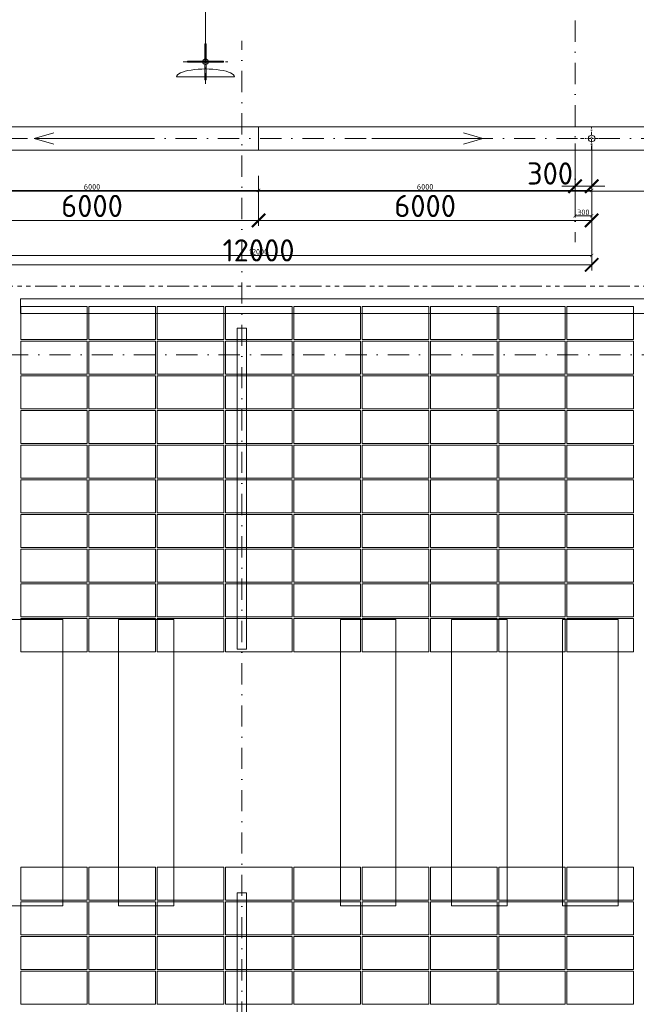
# Model space of a CAD drawing. Header units: millimetres. Extents: x -15830 to 4680139, y -28864 to 2281735.
# Tile 391 of 577: x 221926 to 233033, y 255986 to 273724. Entities that reach past the tile are written whole.
import ezdxf

# ---------------------------------------------------------------- set-up
doc = ezdxf.new("R2010")
doc.units = ezdxf.units.MM
for name, pattern in [('CENTERX2', [101.6, 63.5, -12.7, 12.7, -12.7]), ('DASHDOT', [25.4, 12.7, -6.35, 0, -6.35]), ('PHANTOM2', [31.75, 15.875, -3.175, 3.175, -3.175, 3.175, -3.175])]:
    doc.linetypes.add(name, pattern=pattern)
for name, color, linetype, lineweight in [('A99_FVE', 30, 'Continuous', 5), ('A99_N_koty-200', 5, 'Continuous', 5), ('A99_N_koty-200 @ 200', 5, 'Continuous', 5), ('A99_N_koty-200 @ 50', 5, 'Continuous', 5), ('A99_N_koty-vysk', 160, 'Continuous', 5), ('A99_N_znaceni 200', 5, 'Continuous', 5), ('A99_S_kce-demolice', 30, 'Continuous', 20), ('A99_S_kce-pohl', 7, 'Continuous', 5), ('A99_S_osy', 1, 'CENTERX2', 5)]:
    doc.layers.add(name, color=color, linetype=linetype, lineweight=lineweight)
doc.styles.add('A99_kota', font='isocpeur.ttf', dxfattribs={"height": 2})
doc.dimstyles.new('A99_kota_200 new', dxfattribs={"dimscale": 200, "dimtxt": 2, "dimasz": 1.2, "dimexe": 0.5, "dimexo": 1.5, "dimgap": 0.3, "dimtad": 1, "dimdec": 0, "dimzin": 3, "dimdsep": 46, "dimtxsty": 'A99_kota', "dimblk": 'ARCHTICK', "dimcen": 2.5, "dimazin": 2, "dimtfac": 0.75, "dimtdec": 0, "dimtmove": 2, "dimatfit": 0, "dimfxl": 0, "dimtolj": 1, "dimtzin": 0, "dimlwd": 5, "dimlwe": 5, "dimarcsym": 0})

# ---------------------------------------------------------------- blocks, each defined once
blk = doc.blocks.new('_ArchTick')
at = {"color": 0, "linetype": 'ByBlock', "const_width": 0.15}
blk.add_lwpolyline([(-0.5, -0.5), (0.5, 0.5)], dxfattribs=at)
blk = doc.blocks.new('*D542')
at = {"layer": 'A99_N_koty-200', "color": 0, "linetype": 'Continuous', "lineweight": 5, "transparency": 16777216}
for p, q in [((231929, 271493), (231929, 270623)), ((232229, 271493), (232229, 270623)), ((231929, 270723), (231689, 270723)), ((231929, 270723), (232229, 270723)), ((232229, 270723), (232469, 270723))]:
    blk.add_line(p, q, dxfattribs=at)
at = {"layer": 'Defpoints', "color": 0, "linetype": 'Continuous', "transparency": 16777216}
for p in [(231929, 271793), (232229, 271793), (232229, 270723)]:
    blk.add_point(p, dxfattribs=at)
at = {"layer": 'A99_N_koty-200', "color": 0, "linetype": 'Continuous', "lineweight": 5, "transparency": 16777216, "xscale": 240, "yscale": 240, "zscale": 240}
blk.add_blockref('_ArchTick', (231929, 270723), dxfattribs=at)
at = {"layer": 'A99_N_koty-200', "color": 0, "linetype": 'Continuous', "lineweight": 5, "transparency": 16777216, "xscale": 240, "yscale": 240, "zscale": 240, "rotation": 180}
blk.add_blockref('_ArchTick', (232229, 270723), dxfattribs=at)
at = {"layer": 'A99_N_koty-200', "color": 0, "linetype": 'Continuous', "transparency": 16777216, "insert": (231479, 270953), "char_height": 400, "attachment_point": 5, "style": 'A99_kota'}
blk.add_mtext('\\A1;300', dxfattribs=at)
blk = doc.blocks.new('*D543')
at = {"layer": 'A99_N_koty-200', "color": 0, "linetype": 'Continuous', "lineweight": 5, "transparency": 16777216}
for p, q in [((231929, 270388), (231929, 270163)), ((232229, 270388), (232229, 270163)), ((231929, 270188), (232229, 270188))]:
    blk.add_line(p, q, dxfattribs=at)
at = {"layer": 'Defpoints', "color": 0, "linetype": 'Continuous', "transparency": 16777216}
for p in [(231929, 271793), (232229, 271793), (232229, 270188)]:
    blk.add_point(p, dxfattribs=at)
at = {"layer": 'A99_N_koty-200', "color": 0, "linetype": 'Continuous', "lineweight": 5, "transparency": 16777216, "xscale": 60, "yscale": 60, "zscale": 60, "rotation": 180}
blk.add_blockref('_ArchTick', (231929, 270188), dxfattribs=at)
at = {"layer": 'A99_N_koty-200', "color": 0, "linetype": 'Continuous', "lineweight": 5, "transparency": 16777216, "xscale": 60, "yscale": 60, "zscale": 60}
blk.add_blockref('_ArchTick', (232229, 270188), dxfattribs=at)
at = {"layer": 'A99_N_koty-200', "color": 0, "linetype": 'Continuous', "transparency": 16777216, "insert": (232079, 270253), "char_height": 100, "attachment_point": 5, "style": 'A99_kota'}
blk.add_mtext('\\A1;300', dxfattribs=at)
blk = doc.blocks.new('*D546')
at = {"layer": 'A99_N_koty-200', "color": 0, "linetype": 'Continuous', "lineweight": 5, "transparency": 16777216}
for p, q in [((220229, 270108), (220229, 269208)), ((232229, 270108), (232229, 269208)), ((220229, 269308), (232229, 269308))]:
    blk.add_line(p, q, dxfattribs=at)
at = {"layer": 'Defpoints', "color": 0, "linetype": 'Continuous', "transparency": 16777216}
for p in [(220229, 271583), (232229, 271583), (232229, 269308)]:
    blk.add_point(p, dxfattribs=at)
at = {"layer": 'A99_N_koty-200', "color": 0, "linetype": 'Continuous', "lineweight": 5, "transparency": 16777216, "xscale": 240, "yscale": 240, "zscale": 240, "rotation": 180}
blk.add_blockref('_ArchTick', (220229, 269308), dxfattribs=at)
at = {"layer": 'A99_N_koty-200', "color": 0, "linetype": 'Continuous', "lineweight": 5, "transparency": 16777216, "xscale": 240, "yscale": 240, "zscale": 240}
blk.add_blockref('_ArchTick', (232229, 269308), dxfattribs=at)
at = {"layer": 'A99_N_koty-200', "color": 0, "linetype": 'Continuous', "transparency": 16777216, "insert": (226229, 269568), "char_height": 400, "attachment_point": 5, "style": 'A99_kota'}
blk.add_mtext('\\A1;12000', dxfattribs=at)
blk = doc.blocks.new('*D547')
at = {"layer": 'A99_N_koty-200', "color": 0, "linetype": 'Continuous', "lineweight": 5, "transparency": 16777216}
for p, q in [((220229, 269678), (220229, 269453)), ((232229, 269678), (232229, 269453)), ((220229, 269478), (232229, 269478))]:
    blk.add_line(p, q, dxfattribs=at)
at = {"layer": 'Defpoints', "color": 0, "linetype": 'Continuous', "transparency": 16777216}
for p in [(220229, 271583), (232229, 271583), (232229, 269478)]:
    blk.add_point(p, dxfattribs=at)
at = {"layer": 'A99_N_koty-200', "color": 0, "linetype": 'Continuous', "lineweight": 5, "transparency": 16777216, "xscale": 60, "yscale": 60, "zscale": 60, "rotation": 180}
blk.add_blockref('_ArchTick', (220229, 269478), dxfattribs=at)
at = {"layer": 'A99_N_koty-200', "color": 0, "linetype": 'Continuous', "lineweight": 5, "transparency": 16777216, "xscale": 60, "yscale": 60, "zscale": 60}
blk.add_blockref('_ArchTick', (232229, 269478), dxfattribs=at)
at = {"layer": 'A99_N_koty-200', "color": 0, "linetype": 'Continuous', "transparency": 16777216, "insert": (226229, 269543), "char_height": 100, "attachment_point": 5, "style": 'A99_kota'}
blk.add_mtext('\\A1;12000', dxfattribs=at)
blk = doc.blocks.new('*D548')
at = {"layer": 'A99_N_koty-200', "color": 0, "linetype": 'Continuous', "lineweight": 5, "transparency": 16777216}
for p, q in [((226229, 270908), (226229, 270008)), ((220229, 270673), (220229, 270008)), ((220229, 270108), (226229, 270108))]:
    blk.add_line(p, q, dxfattribs=at)
at = {"layer": 'Defpoints', "color": 0, "linetype": 'Continuous', "transparency": 16777216}
for p in [(226229, 271603), (220229, 270973), (226229, 270108)]:
    blk.add_point(p, dxfattribs=at)
at = {"layer": 'A99_N_koty-200', "color": 0, "linetype": 'Continuous', "lineweight": 5, "transparency": 16777216, "xscale": 240, "yscale": 240, "zscale": 240, "rotation": 180}
blk.add_blockref('_ArchTick', (220229, 270108), dxfattribs=at)
at = {"layer": 'A99_N_koty-200', "color": 0, "linetype": 'Continuous', "lineweight": 5, "transparency": 16777216, "xscale": 240, "yscale": 240, "zscale": 240}
blk.add_blockref('_ArchTick', (226229, 270108), dxfattribs=at)
at = {"layer": 'A99_N_koty-200', "color": 0, "linetype": 'Continuous', "transparency": 16777216, "insert": (223229, 270368), "char_height": 400, "attachment_point": 5, "style": 'A99_kota'}
blk.add_mtext('\\A1;6000', dxfattribs=at)
blk = doc.blocks.new('*D549')
at = {"layer": 'A99_N_koty-200', "color": 0, "linetype": 'Continuous', "lineweight": 5, "transparency": 16777216}
for p, q in [((220229, 270848), (220229, 270623)), ((226229, 270848), (226229, 270623)), ((220229, 270648), (226229, 270648))]:
    blk.add_line(p, q, dxfattribs=at)
at = {"layer": 'Defpoints', "color": 0, "linetype": 'Continuous', "transparency": 16777216}
for p in [(226229, 271603), (220229, 270973), (226229, 270648)]:
    blk.add_point(p, dxfattribs=at)
at = {"layer": 'A99_N_koty-200', "color": 0, "linetype": 'Continuous', "lineweight": 5, "transparency": 16777216, "xscale": 60, "yscale": 60, "zscale": 60, "rotation": 180}
blk.add_blockref('_ArchTick', (220229, 270648), dxfattribs=at)
at = {"layer": 'A99_N_koty-200', "color": 0, "linetype": 'Continuous', "lineweight": 5, "transparency": 16777216, "xscale": 60, "yscale": 60, "zscale": 60}
blk.add_blockref('_ArchTick', (226229, 270648), dxfattribs=at)
at = {"layer": 'A99_N_koty-200', "color": 0, "linetype": 'Continuous', "transparency": 16777216, "insert": (223229, 270713), "char_height": 100, "attachment_point": 5, "style": 'A99_kota'}
blk.add_mtext('\\A1;6000', dxfattribs=at)
blk = doc.blocks.new('*D550')
at = {"layer": 'A99_N_koty-200', "color": 0, "linetype": 'Continuous', "lineweight": 5, "transparency": 16777216}
for p, q in [((226229, 270908), (226229, 270008)), ((232229, 270673), (232229, 270008)), ((232229, 270108), (226229, 270108))]:
    blk.add_line(p, q, dxfattribs=at)
at = {"layer": 'Defpoints', "color": 0, "linetype": 'Continuous', "transparency": 16777216}
for p in [(226229, 271603), (232229, 270973), (226229, 270108)]:
    blk.add_point(p, dxfattribs=at)
at = {"layer": 'A99_N_koty-200', "color": 0, "linetype": 'Continuous', "lineweight": 5, "transparency": 16777216, "xscale": 240, "yscale": 240, "zscale": 240, "rotation": 180}
blk.add_blockref('_ArchTick', (226229, 270108), dxfattribs=at)
at = {"layer": 'A99_N_koty-200', "color": 0, "linetype": 'Continuous', "lineweight": 5, "transparency": 16777216, "xscale": 240, "yscale": 240, "zscale": 240}
blk.add_blockref('_ArchTick', (232229, 270108), dxfattribs=at)
at = {"layer": 'A99_N_koty-200', "color": 0, "linetype": 'Continuous', "transparency": 16777216, "insert": (229229, 270368), "char_height": 400, "attachment_point": 5, "style": 'A99_kota'}
blk.add_mtext('\\A1;6000', dxfattribs=at)
blk = doc.blocks.new('*D551')
at = {"layer": 'A99_N_koty-200', "color": 0, "linetype": 'Continuous', "lineweight": 5, "transparency": 16777216}
for p, q in [((226229, 270848), (226229, 270623)), ((232229, 270848), (232229, 270623)), ((232229, 270648), (226229, 270648))]:
    blk.add_line(p, q, dxfattribs=at)
at = {"layer": 'Defpoints', "color": 0, "linetype": 'Continuous', "transparency": 16777216}
for p in [(226229, 271603), (232229, 270973), (226229, 270648)]:
    blk.add_point(p, dxfattribs=at)
at = {"layer": 'A99_N_koty-200', "color": 0, "linetype": 'Continuous', "lineweight": 5, "transparency": 16777216, "xscale": 60, "yscale": 60, "zscale": 60, "rotation": 180}
blk.add_blockref('_ArchTick', (226229, 270648), dxfattribs=at)
at = {"layer": 'A99_N_koty-200', "color": 0, "linetype": 'Continuous', "lineweight": 5, "transparency": 16777216, "xscale": 60, "yscale": 60, "zscale": 60}
blk.add_blockref('_ArchTick', (232229, 270648), dxfattribs=at)
at = {"layer": 'A99_N_koty-200', "color": 0, "linetype": 'Continuous', "transparency": 16777216, "insert": (229229, 270713), "char_height": 100, "attachment_point": 5, "style": 'A99_kota'}
blk.add_mtext('\\A1;6000', dxfattribs=at)
blk = doc.blocks.new('*U890')
at = {"layer": 'A99_N_koty-200 @ 200', "linetype": 'Continuous'}
dim = blk.add_linear_dim(base=(232229, 270723.3), p1=(231929, 271793.3), p2=(232229, 271793.3), dimstyle='A99_kota_200 new', override={"dimscale": 200, "dimtix": 1, "dimtofl": 1, "dimtmove": 2, "dimatfit": 0}, dxfattribs=at)
dim.commit()
dim.dimension.update_dxf_attribs({"geometry": '*D542', "text_midpoint": (231479, 270953.3), "dimtype": 128})
at = {"layer": 'A99_N_koty-200 @ 50', "linetype": 'Continuous'}
dim = blk.add_linear_dim(base=(232229, 270188.3), p1=(231929, 271793.3), p2=(232229, 271793.3), dimstyle='A99_kota_200 new', override={"dimscale": 50, "dimtix": 1, "dimtofl": 1, "dimtmove": 2, "dimatfit": 0}, dxfattribs=at)
dim.commit()
dim.dimension.update_dxf_attribs({"geometry": '*D543', "text_midpoint": (232079, 270253.3)})
blk = doc.blocks.new('*U892')
at = {"layer": 'A99_N_koty-200 @ 200', "linetype": 'Continuous'}
dim = blk.add_linear_dim(base=(232229, 269308.3), p1=(220229, 271583.3), p2=(232229, 271583.3), dimstyle='A99_kota_200 new', override={"dimscale": 200, "dimtix": 1, "dimtofl": 1, "dimtmove": 2, "dimatfit": 0}, dxfattribs=at)
dim.commit()
dim.dimension.update_dxf_attribs({"geometry": '*D546', "text_midpoint": (226229, 269568.3)})
at = {"layer": 'A99_N_koty-200 @ 50', "linetype": 'Continuous'}
dim = blk.add_linear_dim(base=(232229, 269478.3), p1=(220229, 271583.3), p2=(232229, 271583.3), dimstyle='A99_kota_200 new', override={"dimscale": 50, "dimtix": 1, "dimtofl": 1, "dimtmove": 2, "dimatfit": 0}, dxfattribs=at)
dim.commit()
dim.dimension.update_dxf_attribs({"geometry": '*D547', "text_midpoint": (226229, 269543.3)})
blk = doc.blocks.new('*U893')
at = {"layer": 'A99_N_koty-200 @ 200', "linetype": 'Continuous'}
dim = blk.add_linear_dim(base=(226229, 270108.3), p1=(220229, 270973.3), p2=(226229, 271602.9), dimstyle='A99_kota_200 new', override={"dimscale": 200, "dimtix": 1, "dimtofl": 1, "dimtmove": 2, "dimatfit": 0}, dxfattribs=at)
dim.commit()
dim.dimension.update_dxf_attribs({"geometry": '*D548', "text_midpoint": (223229, 270368.3)})
at = {"layer": 'A99_N_koty-200 @ 50', "linetype": 'Continuous'}
dim = blk.add_linear_dim(base=(226229, 270648.3), p1=(220229, 270973.3), p2=(226229, 271602.9), dimstyle='A99_kota_200 new', override={"dimscale": 50, "dimtix": 1, "dimtofl": 1, "dimtmove": 2, "dimatfit": 0}, dxfattribs=at)
dim.commit()
dim.dimension.update_dxf_attribs({"geometry": '*D549', "text_midpoint": (223229, 270713.3)})
blk = doc.blocks.new('*U894')
at = {"layer": 'A99_N_koty-200 @ 200', "linetype": 'Continuous'}
dim = blk.add_linear_dim(base=(226229, 270108.3), p1=(232229, 270973.3), p2=(226229, 271602.9), angle=180, dimstyle='A99_kota_200 new', override={"dimscale": 200, "dimtix": 1, "dimtofl": 1, "dimtmove": 2, "dimatfit": 0}, dxfattribs=at)
dim.commit()
dim.dimension.update_dxf_attribs({"geometry": '*D550', "text_midpoint": (229229, 270368.3)})
at = {"layer": 'A99_N_koty-200 @ 50', "linetype": 'Continuous'}
dim = blk.add_linear_dim(base=(226229, 270648.3), p1=(232229, 270973.3), p2=(226229, 271602.9), angle=180, dimstyle='A99_kota_200 new', override={"dimscale": 50, "dimtix": 1, "dimtofl": 1, "dimtmove": 2, "dimatfit": 0}, dxfattribs=at)
dim.commit()
dim.dimension.update_dxf_attribs({"geometry": '*D551', "text_midpoint": (229229, 270713.3)})

msp = doc.modelspace()

# ---------------------------------------------------------------- linework, layer by layer
at = {"layer": 'A99_FVE', "lineweight": 5, "ltscale": 2}
for points in [[(221943.95, 268558.252), (221943.95, 267963.252), (223143.95, 267963.252), (223143.95, 268558.252)], [(223173.95, 268558.252), (223173.95, 267963.252), (224373.95, 267963.252), (224373.95, 268558.252)], [(224403.95, 268558.252), (224403.95, 267963.252), (225603.95, 267963.252), (225603.95, 268558.252)], [(225633.95, 268558.252), (225633.95, 267963.252), (226833.95, 267963.252), (226833.95, 268558.252)], [(228063.95, 268558.252), (228063.95, 267963.252), (226863.95, 267963.252), (226863.95, 268558.252)], [(229293.95, 268558.252), (229293.95, 267963.252), (228093.95, 267963.252), (228093.95, 268558.252)], [(230523.95, 268558.252), (230523.95, 267963.252), (229323.95, 267963.252), (229323.95, 268558.252)], [(231753.95, 268558.252), (231753.95, 267963.252), (230553.95, 267963.252), (230553.95, 268558.252)], [(232983.95, 268558.252), (232983.95, 267963.252), (231783.95, 267963.252), (231783.95, 268558.252)], [(221943.95, 267338.252), (221943.95, 267933.252), (223143.95, 267933.252), (223143.95, 267338.252)], [(223173.95, 267338.252), (223173.95, 267933.252), (224373.95, 267933.252), (224373.95, 267338.252)], [(224403.95, 267338.252), (224403.95, 267933.252), (225603.95, 267933.252), (225603.95, 267338.252)], [(225633.95, 267338.252), (225633.95, 267933.252), (226833.95, 267933.252), (226833.95, 267338.252)], [(228063.95, 267338.252), (228063.95, 267933.252), (226863.95, 267933.252), (226863.95, 267338.252)], [(229293.95, 267338.252), (229293.95, 267933.252), (228093.95, 267933.252), (228093.95, 267338.252)], [(230523.95, 267338.252), (230523.95, 267933.252), (229323.95, 267933.252), (229323.95, 267338.252)], [(231753.95, 267338.252), (231753.95, 267933.252), (230553.95, 267933.252), (230553.95, 267338.252)], [(232983.95, 267338.252), (232983.95, 267933.252), (231783.95, 267933.252), (231783.95, 267338.252)], [(221943.95, 267308.252), (221943.95, 266713.252), (223143.95, 266713.252), (223143.95, 267308.252)], [(223173.95, 267308.252), (223173.95, 266713.252), (224373.95, 266713.252), (224373.95, 267308.252)], [(224403.95, 267308.252), (224403.95, 266713.252), (225603.95, 266713.252), (225603.95, 267308.252)], [(225633.95, 267308.252), (225633.95, 266713.252), (226833.95, 266713.252), (226833.95, 267308.252)], [(228063.95, 267308.252), (228063.95, 266713.252), (226863.95, 266713.252), (226863.95, 267308.252)], [(229293.95, 267308.252), (229293.95, 266713.252), (228093.95, 266713.252), (228093.95, 267308.252)], [(230523.95, 267308.252), (230523.95, 266713.252), (229323.95, 266713.252), (229323.95, 267308.252)], [(231753.95, 267308.252), (231753.95, 266713.252), (230553.95, 266713.252), (230553.95, 267308.252)], [(232983.95, 267308.252), (232983.95, 266713.252), (231783.95, 266713.252), (231783.95, 267308.252)], [(221943.95, 266088.252), (221943.95, 266683.252), (223143.95, 266683.252), (223143.95, 266088.252)], [(223173.95, 266088.252), (223173.95, 266683.252), (224373.95, 266683.252), (224373.95, 266088.252)], [(224403.95, 266088.252), (224403.95, 266683.252), (225603.95, 266683.252), (225603.95, 266088.252)], [(225633.95, 266088.252), (225633.95, 266683.252), (226833.95, 266683.252), (226833.95, 266088.252)], [(228063.95, 266088.252), (228063.95, 266683.252), (226863.95, 266683.252), (226863.95, 266088.252)], [(229293.95, 266088.252), (229293.95, 266683.252), (228093.95, 266683.252), (228093.95, 266088.252)], [(230523.95, 266088.252), (230523.95, 266683.252), (229323.95, 266683.252), (229323.95, 266088.252)], [(231753.95, 266088.252), (231753.95, 266683.252), (230553.95, 266683.252), (230553.95, 266088.252)], [(232983.95, 266088.252), (232983.95, 266683.252), (231783.95, 266683.252), (231783.95, 266088.252)], [(221943.95, 265463.252), (221943.95, 266058.252), (223143.95, 266058.252), (223143.95, 265463.252)], [(223173.95, 265463.252), (223173.95, 266058.252), (224373.95, 266058.252), (224373.95, 265463.252)], [(224403.95, 265463.252), (224403.95, 266058.252), (225603.95, 266058.252), (225603.95, 265463.252)], [(225633.95, 265463.252), (225633.95, 266058.252), (226833.95, 266058.252), (226833.95, 265463.252)], [(228063.95, 265463.252), (228063.95, 266058.252), (226863.95, 266058.252), (226863.95, 265463.252)], [(229293.95, 265463.252), (229293.95, 266058.252), (228093.95, 266058.252), (228093.95, 265463.252)], [(230523.95, 265463.252), (230523.95, 266058.252), (229323.95, 266058.252), (229323.95, 265463.252)], [(231753.95, 265463.252), (231753.95, 266058.252), (230553.95, 266058.252), (230553.95, 265463.252)], [(232983.95, 265463.252), (232983.95, 266058.252), (231783.95, 266058.252), (231783.95, 265463.252)], [(221943.95, 264838.252), (221943.95, 265433.252), (223143.95, 265433.252), (223143.95, 264838.252)], [(223173.95, 264838.252), (223173.95, 265433.252), (224373.95, 265433.252), (224373.95, 264838.252)], [(224403.95, 264838.252), (224403.95, 265433.252), (225603.95, 265433.252), (225603.95, 264838.252)], [(225633.95, 264838.252), (225633.95, 265433.252), (226833.95, 265433.252), (226833.95, 264838.252)], [(228063.95, 264838.252), (228063.95, 265433.252), (226863.95, 265433.252), (226863.95, 264838.252)], [(229293.95, 264838.252), (229293.95, 265433.252), (228093.95, 265433.252), (228093.95, 264838.252)], [(230523.95, 264838.252), (230523.95, 265433.252), (229323.95, 265433.252), (229323.95, 264838.252)], [(231753.95, 264838.252), (231753.95, 265433.252), (230553.95, 265433.252), (230553.95, 264838.252)], [(232983.95, 264838.252), (232983.95, 265433.252), (231783.95, 265433.252), (231783.95, 264838.252)], [(221943.95, 264213.252), (221943.95, 264808.252), (223143.95, 264808.252), (223143.95, 264213.252)], [(223173.95, 264213.252), (223173.95, 264808.252), (224373.95, 264808.252), (224373.95, 264213.252)], [(224403.95, 264213.252), (224403.95, 264808.252), (225603.95, 264808.252), (225603.95, 264213.252)], [(225633.95, 264213.252), (225633.95, 264808.252), (226833.95, 264808.252), (226833.95, 264213.252)], [(228063.95, 264213.252), (228063.95, 264808.252), (226863.95, 264808.252), (226863.95, 264213.252)], [(229293.95, 264213.252), (229293.95, 264808.252), (228093.95, 264808.252), (228093.95, 264213.252)], [(230523.95, 264213.252), (230523.95, 264808.252), (229323.95, 264808.252), (229323.95, 264213.252)], [(231753.95, 264213.252), (231753.95, 264808.252), (230553.95, 264808.252), (230553.95, 264213.252)], [(232983.95, 264213.252), (232983.95, 264808.252), (231783.95, 264808.252), (231783.95, 264213.252)], [(221943.95, 263588.252), (221943.95, 264183.252), (223143.95, 264183.252), (223143.95, 263588.252)], [(223173.95, 263588.252), (223173.95, 264183.252), (224373.95, 264183.252), (224373.95, 263588.252)], [(224403.95, 263588.252), (224403.95, 264183.252), (225603.95, 264183.252), (225603.95, 263588.252)], [(225633.95, 263588.252), (225633.95, 264183.252), (226833.95, 264183.252), (226833.95, 263588.252)], [(228063.95, 263588.252), (228063.95, 264183.252), (226863.95, 264183.252), (226863.95, 263588.252)], [(229293.95, 263588.252), (229293.95, 264183.252), (228093.95, 264183.252), (228093.95, 263588.252)], [(230523.95, 263588.252), (230523.95, 264183.252), (229323.95, 264183.252), (229323.95, 263588.252)], [(231753.95, 263588.252), (231753.95, 264183.252), (230553.95, 264183.252), (230553.95, 263588.252)], [(232983.95, 263588.252), (232983.95, 264183.252), (231783.95, 264183.252), (231783.95, 263588.252)], [(221943.95, 262963.252), (221943.95, 263558.252), (223143.95, 263558.252), (223143.95, 262963.252)], [(223173.95, 262963.252), (223173.95, 263558.252), (224373.95, 263558.252), (224373.95, 262963.252)], [(224403.95, 262963.252), (224403.95, 263558.252), (225603.95, 263558.252), (225603.95, 262963.252)], [(225633.95, 262963.252), (225633.95, 263558.252), (226833.95, 263558.252), (226833.95, 262963.252)], [(228063.95, 262963.252), (228063.95, 263558.252), (226863.95, 263558.252), (226863.95, 262963.252)], [(229293.95, 262963.252), (229293.95, 263558.252), (228093.95, 263558.252), (228093.95, 262963.252)], [(230523.95, 262963.252), (230523.95, 263558.252), (229323.95, 263558.252), (229323.95, 262963.252)], [(231753.95, 262963.252), (231753.95, 263558.252), (230553.95, 263558.252), (230553.95, 262963.252)], [(232983.95, 262963.252), (232983.95, 263558.252), (231783.95, 263558.252), (231783.95, 262963.252)], [(221943.95, 262338.252), (221943.95, 262933.252), (223143.95, 262933.252), (223143.95, 262338.252)], [(223173.95, 262338.252), (223173.95, 262933.252), (224373.95, 262933.252), (224373.95, 262338.252)], [(224403.95, 262338.252), (224403.95, 262933.252), (225603.95, 262933.252), (225603.95, 262338.252)], [(225633.95, 262338.252), (225633.95, 262933.252), (226833.95, 262933.252), (226833.95, 262338.252)], [(228063.95, 262338.252), (228063.95, 262933.252), (226863.95, 262933.252), (226863.95, 262338.252)], [(229293.95, 262338.252), (229293.95, 262933.252), (228093.95, 262933.252), (228093.95, 262338.252)], [(230523.95, 262338.252), (230523.95, 262933.252), (229323.95, 262933.252), (229323.95, 262338.252)], [(231753.95, 262338.252), (231753.95, 262933.252), (230553.95, 262933.252), (230553.95, 262338.252)], [(232983.95, 262338.252), (232983.95, 262933.252), (231783.95, 262933.252), (231783.95, 262338.252)], [(221943.95, 257863.252), (221943.95, 258458.252), (223143.95, 258458.252), (223143.95, 257863.252)], [(223173.95, 257863.252), (223173.95, 258458.252), (224373.95, 258458.252), (224373.95, 257863.252)], [(224403.95, 257863.252), (224403.95, 258458.252), (225603.95, 258458.252), (225603.95, 257863.252)], [(225633.95, 257863.252), (225633.95, 258458.252), (226833.95, 258458.252), (226833.95, 257863.252)], [(228063.95, 257863.252), (228063.95, 258458.252), (226863.95, 258458.252), (226863.95, 257863.252)], [(229293.95, 257863.252), (229293.95, 258458.252), (228093.95, 258458.252), (228093.95, 257863.252)], [(230523.95, 257863.252), (230523.95, 258458.252), (229323.95, 258458.252), (229323.95, 257863.252)], [(231753.95, 257863.252), (231753.95, 258458.252), (230553.95, 258458.252), (230553.95, 257863.252)], [(232983.95, 257863.252), (232983.95, 258458.252), (231783.95, 258458.252), (231783.95, 257863.252)], [(221943.95, 257238.252), (221943.95, 257833.252), (223143.95, 257833.252), (223143.95, 257238.252)], [(223173.95, 257238.252), (223173.95, 257833.252), (224373.95, 257833.252), (224373.95, 257238.252)], [(224403.95, 257238.252), (224403.95, 257833.252), (225603.95, 257833.252), (225603.95, 257238.252)], [(225633.95, 257238.252), (225633.95, 257833.252), (226833.95, 257833.252), (226833.95, 257238.252)], [(228063.95, 257238.252), (228063.95, 257833.252), (226863.95, 257833.252), (226863.95, 257238.252)], [(229293.95, 257238.252), (229293.95, 257833.252), (228093.95, 257833.252), (228093.95, 257238.252)], [(230523.95, 257238.252), (230523.95, 257833.252), (229323.95, 257833.252), (229323.95, 257238.252)], [(231753.95, 257238.252), (231753.95, 257833.252), (230553.95, 257833.252), (230553.95, 257238.252)], [(232983.95, 257238.252), (232983.95, 257833.252), (231783.95, 257833.252), (231783.95, 257238.252)], [(221943.95, 256613.252), (221943.95, 257208.252), (223143.95, 257208.252), (223143.95, 256613.252)], [(223173.95, 256613.252), (223173.95, 257208.252), (224373.95, 257208.252), (224373.95, 256613.252)], [(224403.95, 256613.252), (224403.95, 257208.252), (225603.95, 257208.252), (225603.95, 256613.252)], [(225633.95, 256613.252), (225633.95, 257208.252), (226833.95, 257208.252), (226833.95, 256613.252)], [(228063.95, 256613.252), (228063.95, 257208.252), (226863.95, 257208.252), (226863.95, 256613.252)], [(229293.95, 256613.252), (229293.95, 257208.252), (228093.95, 257208.252), (228093.95, 256613.252)], [(230523.95, 256613.252), (230523.95, 257208.252), (229323.95, 257208.252), (229323.95, 256613.252)], [(231753.95, 256613.252), (231753.95, 257208.252), (230553.95, 257208.252), (230553.95, 256613.252)], [(232983.95, 256613.252), (232983.95, 257208.252), (231783.95, 257208.252), (231783.95, 256613.252)], [(221943.95, 255988.252), (221943.95, 256583.252), (223143.95, 256583.252), (223143.95, 255988.252)], [(223173.95, 255988.252), (223173.95, 256583.252), (224373.95, 256583.252), (224373.95, 255988.252)], [(224403.95, 255988.252), (224403.95, 256583.252), (225603.95, 256583.252), (225603.95, 255988.252)], [(225633.95, 255988.252), (225633.95, 256583.252), (226833.95, 256583.252), (226833.95, 255988.252)], [(228063.95, 255988.252), (228063.95, 256583.252), (226863.95, 256583.252), (226863.95, 255988.252)], [(229293.95, 255988.252), (229293.95, 256583.252), (228093.95, 256583.252), (228093.95, 255988.252)], [(230523.95, 255988.252), (230523.95, 256583.252), (229323.95, 256583.252), (229323.95, 255988.252)], [(231753.95, 255988.252), (231753.95, 256583.252), (230553.95, 256583.252), (230553.95, 255988.252)], [(232983.95, 255988.252), (232983.95, 256583.252), (231783.95, 256583.252), (231783.95, 255988.252)]]:
    msp.add_lwpolyline(points, close=True, dxfattribs=at)
at = {"layer": 'A99_FVE', "linetype": 'Continuous', "lineweight": 15, "ltscale": 2}
for points in [[(225843.95, 268168.252), (226013.95, 268168.252), (226013.95, 262383.252), (225843.95, 262383.252)], [(225843.95, 257993.252), (226013.95, 257993.252), (226013.95, 253978.252), (225843.95, 253978.252)]]:
    msp.add_lwpolyline(points, close=True, dxfattribs=at)
at = {"layer": 'A99_N_koty-vysk'}
for points in [[(222188.95, 271583.252), (222538.951, 271683.25)], [(222188.95, 271583.252), (224188.95, 271583.243)], [(222188.95, 271583.252), (222538.95, 271483.25)], [(230268.95, 271583.252), (228268.95, 271583.243)], [(230268.95, 271583.252), (229918.95, 271683.25)], [(230268.95, 271583.252), (229918.951, 271483.25)]]:
    msp.add_lwpolyline(points, dxfattribs=at)
at = {"layer": 'A99_N_znaceni 200'}
msp.add_lwpolyline([(225273.718, 274421.073), (225273.718, 272965.752)], dxfattribs=at)
at = {"layer": 'A99_S_kce-demolice', "linetype": 'DASHDOT', "lineweight": 5, "ltscale": 15}
for points in [[(225273.718, 272568.252), (225273.718, 273363.252)], [(224873.718, 272965.752), (225673.718, 272965.752)]]:
    msp.add_lwpolyline(points, dxfattribs=at)
at = {"layer": 'A99_S_kce-demolice', "linetype": 'Continuous', "lineweight": 5, "ltscale": 0.5}
for points in [[(225263.718, 272640.752), (225263.718, 273290.752), (225283.718, 273290.752), (225283.718, 272640.752)], [(224948.718, 272975.752), (225598.718, 272975.752), (225598.718, 272955.752), (224948.718, 272955.752)]]:
    msp.add_lwpolyline(points, close=True, dxfattribs=at)
msp.add_lwpolyline([(224752.468, 272693.252), (225794.968, 272693.252)], dxfattribs=at)
at = {"layer": 'A99_S_kce-demolice', "linetype": 'PHANTOM2', "lineweight": 9, "ltscale": 25}
msp.add_lwpolyline([(221408.95, 268925.752), (364668.95, 268925.752)], dxfattribs=at)
at = {"layer": 'A99_S_kce-demolice', "linetype": 'Continuous', "lineweight": 9}
for points in [[(221703.95, 262918.252), (222703.95, 262918.252), (222703.95, 257758.252), (221703.95, 257758.252)], [(223703.95, 262918.252), (224703.95, 262918.252), (224703.95, 257758.252), (223703.95, 257758.252)], [(227703.95, 262918.252), (228703.95, 262918.252), (228703.95, 257758.252), (227703.95, 257758.252)], [(229703.95, 262918.252), (230703.95, 262918.252), (230703.95, 257758.252), (229703.95, 257758.252)], [(231703.95, 262918.252), (232703.95, 262918.252), (232703.95, 257758.252), (231703.95, 257758.252)]]:
    msp.add_lwpolyline(points, close=True, dxfattribs=at)
at = {"layer": 'A99_S_kce-demolice', "linetype": 'Continuous', "lineweight": 5, "ltscale": 0.5}
msp.add_circle((225273.718, 272965.752), 50, dxfattribs=at)
msp.add_ellipse((225273.718, 272693.252), major_axis=(521.25, 0), ratio=0.273381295, start_param=0, end_param=3.141592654, dxfattribs=at)
at = {"layer": 'A99_S_kce-pohl', "linetype": 'Continuous', "ltscale": 25}
for points in [[(364618.95, 271373.252), (364618.95, 271793.252), (219928.95, 271793.252), (219928.95, 271373.252)], [(352478.95, 268428.252), (352478.95, 268693.252), (221938.95, 268693.252), (221938.95, 268428.252)]]:
    msp.add_lwpolyline(points, close=True, dxfattribs=at)
msp.add_lwpolyline([(226228.95, 271373.252), (226228.95, 271793.252)], dxfattribs=at)
at = {"layer": 'A99_S_kce-pohl', "linetype": 'DASHDOT', "lineweight": 5, "ltscale": 5}
for points in [[(232228.95, 271383.252), (232228.95, 271783.252)], [(232228.95, 271383.252), (232228.95, 271783.252)], [(232028.95, 271583.252), (232428.95, 271583.252)], [(232028.95, 271583.252), (232428.95, 271583.252)]]:
    msp.add_lwpolyline(points, dxfattribs=at)
at = {"layer": 'A99_S_kce-pohl', "linetype": 'Continuous', "lineweight": 9}
msp.add_lwpolyline([(352804.496, 270633.252), (219378.95, 270633.252)], dxfattribs=at)
at = {"layer": 'A99_S_kce-pohl', "linetype": 'Continuous'}
msp.add_circle((232228.95, 271583.252), 60, dxfattribs=at)
msp.add_circle((232228.95, 271583.252), 60, dxfattribs=at)
at = {"layer": 'A99_S_osy', "linetype": 'DASHDOT', "lineweight": 5, "ltscale": 30}
for points in [[(231928.95, 344583.252), (231928.95, 269713.252)], [(225928.95, 241173.252), (225928.95, 273343.252)], [(391253.95, 271583.252), (218303.95, 271583.252)], [(366878.95, 267683.252), (211268.95, 267683.252)]]:
    msp.add_lwpolyline(points, dxfattribs=at)

# ---------------------------------------------------------------- block references
at = {"layer": 'A99_N_koty-200'}
for name in ['*U890', '*U893', '*U892', '*U894']:
    msp.add_blockref(name, (0, 0), dxfattribs=at)

doc.saveas('drawing.dxf')
